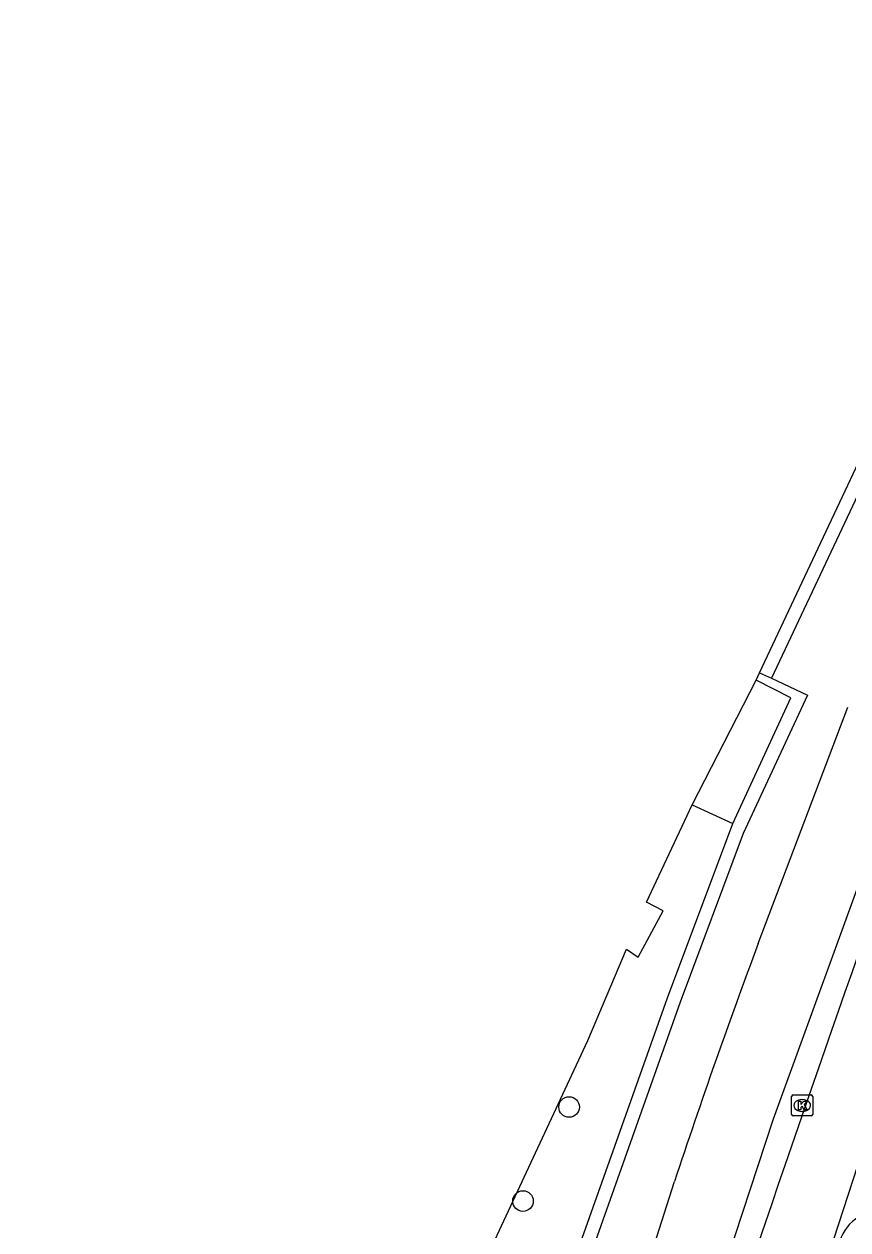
# Model space of a CAD drawing. Extents: x 161771 to 163125, y 382479 to 383177.
# Drawn here: x 161783.5 to 161822.6, y 383087.1 to 383144.3 of the extents above; entities that cross this region are included whole.
import ezdxf

# ---------------------------------------------------------------- set-up
doc = ezdxf.new("R2010")
doc.units = 0
for name, color, linetype in [('IMGEO_Boom', 7, 'Continuous'), ('IMGEO_Fietspad_gesloten', 7, 'Continuous'), ('IMGEO_Kademuur', 7, 'Continuous'), ('IMGEO_Kolk', 7, 'Continuous'), ('IMGEO_Rijbaan_lokaal_gesloten', 7, 'Continuous'), ('IMGEO_Voetpad_op_trap', 7, 'Continuous'), ('IMGEO_Voetpad_open', 7, 'Continuous'), ('IMGEO_Waterloop', 7, 'Continuous')]:
    doc.layers.add(name, color=color, linetype=linetype)

msp = doc.modelspace()

# ---------------------------------------------------------------- linework, layer by layer
at = {"layer": 'IMGEO_Boom'}
for centre in [(161809.375, 383092.92), (161807.184, 383088.454)]:
    msp.add_circle(centre, 0.489, dxfattribs=at)
at = {"layer": 'IMGEO_Fietspad_gesloten'}
for points in [[(161818.366, 383100.689), (161822.625, 383111.915)], [(161823.905, 383105.611), (161819.067, 383092.338), (161813.962, 383076.777), (161805.376, 383048.932), (161803.022, 383041.219), (161802.818, 383040.568), (161802.1, 383038.347)], [(161799.133, 383040.729), (161799.138, 383040.744), (161799.736, 383042.637), (161808.605, 383071.283), (161814.386, 383089.376)]]:
    msp.add_lwpolyline(points, dxfattribs=at)
msp.add_arc((162102.348, 382994.425), 303.213, 159.48458, 161.75089, dxfattribs=at)
at = {"layer": 'IMGEO_Kademuur'}
for points in [[(161818.428, 383113.544), (161832.389, 383143.204), (161831.266, 383143.731), (161831.556, 383144.347), (161832.172, 383144.047)], [(161832.172, 383144.047), (161833.251, 383143.535), (161818.996, 383113.28)], [(161818.996, 383113.28), (161820.709, 383112.484), (161817.647, 383105.91), (161814.66, 383097.898), (161810.189, 383085.322), (161808.132, 383079.23), (161805.993, 383072.237), (161802.967, 383061.318), (161798.572, 383044.26), (161798.418, 383043.924), (161796.51, 383041.531)], [(161817.154, 383106.389), (161819.915, 383112.35), (161818.262, 383113.192)], [(161818.262, 383113.192), (161818.428, 383113.544)], [(161818.428, 383113.544), (161818.996, 383113.28)], [(161788.021, 383031.973), (161797.928, 383044.363), (161803.389, 383065.345), (161805.353, 383072.342), (161807.521, 383079.423), (161809.574, 383085.493), (161814.046, 383098.108), (161817.154, 383106.389)]]:
    msp.add_lwpolyline(points, dxfattribs=at)
at = {"layer": 'IMGEO_Kolk'}
for p, q in [((161819.951, 383092.568), (161819.951, 383093.42)), ((161820.026, 383093.494), (161820.878, 383093.494)), ((161820.439, 383093.274), (161820.464, 383093.274)), ((161820.952, 383093.42), (161820.952, 383092.568)), ((161820.462, 383092.714), (161820.437, 383092.714)), ((161820.878, 383092.494), (161820.026, 383092.494))]:
    msp.add_line(p, q, dxfattribs=at)
for points in [[(161819.951, 383092.568), (161819.951, 383093.42)], [(161820.026, 383093.494), (161820.878, 383093.494)], [(161820.272, 383093.194), (161820.395, 383093.194), (161820.395, 383093.043), (161820.525, 383093.194), (161820.689, 383093.194), (161820.543, 383093.043), (161820.696, 383092.794), (161820.544, 383092.794), (161820.459, 383092.958), (161820.395, 383092.891), (161820.395, 383092.794), (161820.272, 383092.794), (161820.272, 383093.194)], [(161820.952, 383093.42), (161820.952, 383092.568)], [(161820.878, 383092.494), (161820.026, 383092.494)]]:
    msp.add_lwpolyline(points, dxfattribs=at)
for centre, start, end in [((161820.028, 383093.418), 91.552, 178.448), ((161820.028, 383093.418), 91.552, 178.448), ((161820.876, 383093.418), 1.552, 88.448), ((161820.876, 383093.418), 1.552, 88.448), ((161820.028, 383092.57), 181.552, 268.448), ((161820.028, 383092.57), 181.552, 268.448), ((161820.876, 383092.57), 271.552, 358.448), ((161820.876, 383092.57), 271.552, 358.448)]:
    msp.add_arc(centre, 0.0765, start, end, dxfattribs=at)
for centre, major_axis, ratio, start_param, end_param in [((161820.438, 383092.994), (-0.387, 0.002), 0.722429, 4.712389, 7.853982), ((161820.463, 383092.994), (-0.39, 0.002), 0.717154, 1.570796, 4.712389)]:
    msp.add_ellipse(centre, major_axis=major_axis, ratio=ratio, start_param=start_param, end_param=end_param, dxfattribs=at)
at = {"layer": 'IMGEO_Rijbaan_lokaal_gesloten'}
msp.add_lwpolyline([(161806.963, 383038.2), (161807.125, 383039.001), (161807.23, 383039.468), (161807.676, 383041.135), (161807.77, 383041.45), (161815.282, 383065.695), (161816.712, 383070.308), (161821.927, 383086.574), (161821.952, 383086.649), (161823.104, 383090.143), (161826.262, 383098.831), (161829.752, 383108.038)], dxfattribs=at)
msp.add_arc((163505.507, 382510.189), 1782.843, 160.487591, 161.482554, dxfattribs=at)
at = {"layer": 'IMGEO_Voetpad_op_trap'}
for points in [[(161815.229, 383107.264), (161818.262, 383113.192)], [(161815.229, 383107.264), (161817.154, 383106.389)]]:
    msp.add_lwpolyline(points, dxfattribs=at)
at = {"layer": 'IMGEO_Voetpad_open'}
msp.add_arc((161824.178, 383085.953), 2.031, 120.7311, 162.6756, dxfattribs=at)
at = {"layer": 'IMGEO_Waterloop'}
msp.add_lwpolyline([(161783.476, 383035.573), (161789.602, 383050.74), (161796.354, 383066.246), (161810.271, 383096.076), (161812.101, 383100.413), (161812.652, 383100.039), (161813.848, 383102.242), (161813.05, 383102.644), (161815.229, 383107.264)], dxfattribs=at)

doc.saveas('drawing.dxf')
